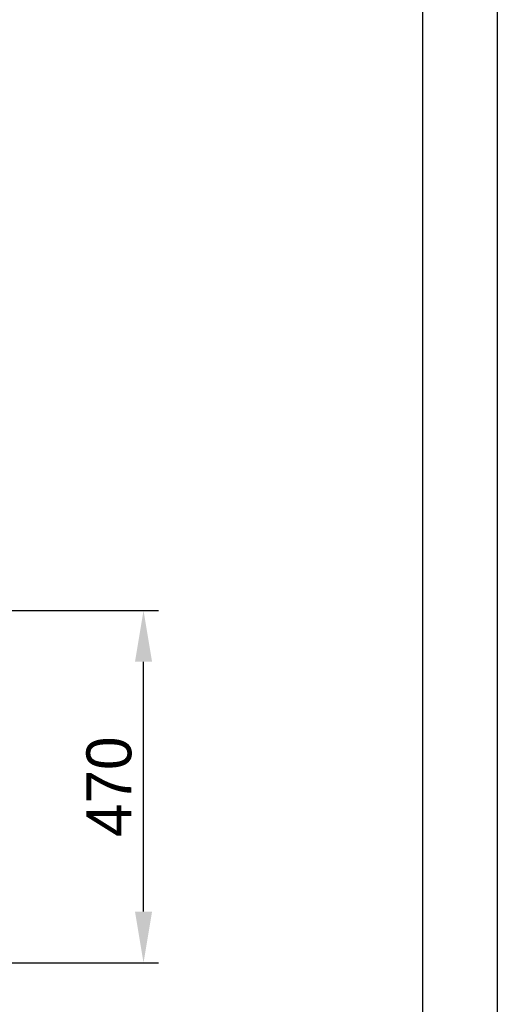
# Model space of a CAD drawing. Header units: millimetres. Extents: x 0 to 39025, y -31299 to 8400.
# Tile 336 of 382: x 17931 to 18568, y 1410 to 2724. Entities that reach past the tile are written whole.
import ezdxf

# ---------------------------------------------------------------- set-up
doc = ezdxf.new("R2010")
doc.units = ezdxf.units.MM
doc.header["$PDSIZE"] = -1
doc.layers.add('DIMENZIJE', color=4, linetype='Continuous')
doc.layers.add('FORMAT', color=7, linetype='Continuous')
doc.styles.add('SLDTEXTSTYLE6', font='txt')
doc.dimstyles.new('SLDDIMSTYLE0', dxfattribs={"dimtxt": 3, "dimasz": 3.414889, "dimexe": 0, "dimexo": 0.0625, "dimgap": 0.75, "dimtad": 1, "dimdec": 0, "dimlfac": 20, "dimrnd": 1e-09, "dimzin": 12, "dimdsep": 46, "dimtxsty": 'SLDTEXTSTYLE6', "dimsah": 1, "dimcen": 0.09, "dimadec": 0, "dimazin": 3, "dimtfac": 1, "dimtdec": 0, "dimtofl": 0, "dimtmove": 0, "dimatfit": 3, "dimfxl": 1, "dimfrac": 2, "dimtolj": 1, "dimtzin": 12, "dimarcsym": 0})

# ---------------------------------------------------------------- blocks, each defined once
blk = doc.blocks.new('*D21')
at = {"layer": 'Defpoints', "color": 0, "transparency": 16777216}
for p in [(17491.8, 1935.5), (18095.8, 1935.5), (17443.4, 1465.6)]:
    blk.add_point(p, dxfattribs=at)
at = {"layer": 'DIMENZIJE', "color": 0, "lineweight": -2, "transparency": 16777216}
for p, q in [((17493, 1935.5), (18115.8, 1935.5)), ((18095.8, 1533.9), (18095.8, 1867.2)), ((17444.6, 1465.6), (18115.8, 1465.6))]:
    blk.add_line(p, q, dxfattribs=at)
at = {"layer": 'DIMENZIJE', "color": 0, "transparency": 16777216}
for points in [[(18084.4, 1867.2), (18107.2, 1867.2), (18095.8, 1935.5)], [(18084.4, 1533.9), (18107.2, 1533.9), (18095.8, 1465.6)]]:
    blk.add_solid(points, dxfattribs=at)
at = {"layer": 'DIMENZIJE', "color": 0, "transparency": 16777216, "insert": (18050, 1700.5), "char_height": 60, "attachment_point": 5, "rotation": 90, "style": 'SLDTEXTSTYLE6'}
blk.add_mtext('\\A1;470', dxfattribs=at)

msp = doc.modelspace()

# ---------------------------------------------------------------- linework, layer by layer
at = {"layer": 'FORMAT', "ltscale": 27}
for p, q in [((18568, 8400), (18568, 0)), ((18468, 8300), (18468, 100))]:
    msp.add_line(p, q, dxfattribs=at)

# ---------------------------------------------------------------- dimensions: what is measured, and where the dimension line sits
at = {"layer": 'DIMENZIJE'}
dim = msp.add_linear_dim(base=(18095.8, 1935.5), p1=(17443.4, 1465.6), p2=(17491.8, 1935.5), angle=90, dimstyle='SLDDIMSTYLE0', override={"dimscale": 20, "dimexe": 1, "dimlfac": 1, "dimdle": 1, "dimtofl": 1}, dxfattribs=at)
dim.commit()
dim.dimension.update_dxf_attribs({"geometry": '*D21', "text_midpoint": (18050, 1700.5)})

doc.saveas('drawing.dxf')
